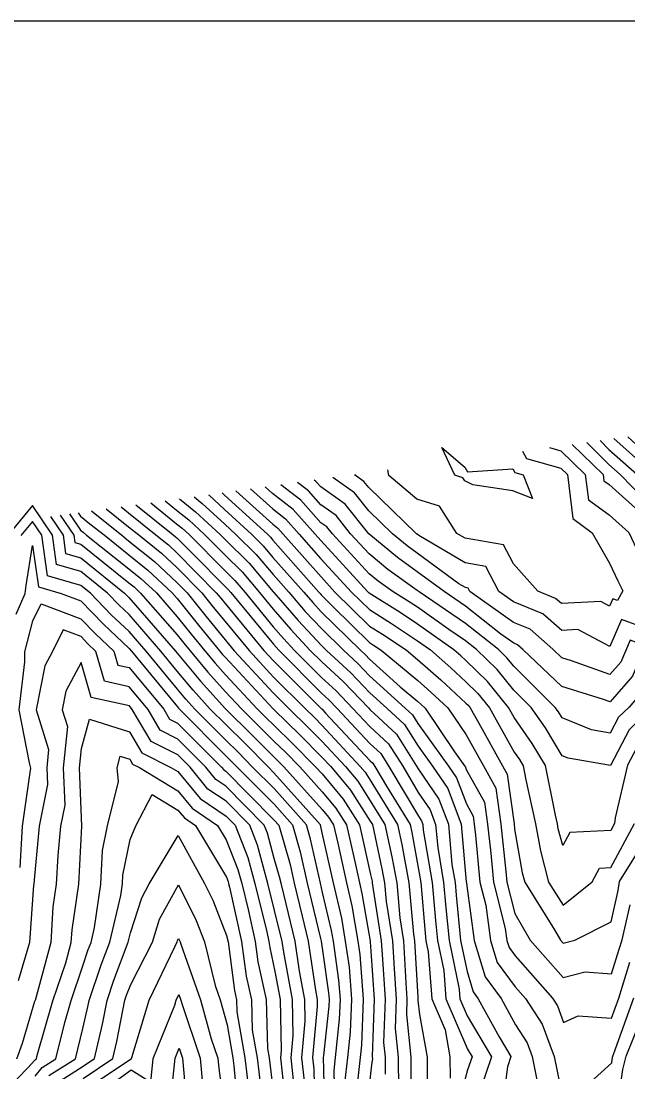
# Model space of a CAD drawing. Extents: x 42655 to 43811, y -141820 to -141156.
# Drawn here: x 43136.6 to 43200.9, y -141266.9 to -141155.6 of the extents above; entities that cross this region are included whole.
import ezdxf

# ---------------------------------------------------------------- set-up
doc = ezdxf.new("R2010")
doc.units = 0
for name, color, linetype in [('D-TTL', 7, 'Continuous'), ('ZE_HICN', 7, 'Continuous'), ('ZE_LWCN', 7, 'Continuous')]:
    doc.layers.add(name, color=color, linetype=linetype)

msp = doc.modelspace()

# ---------------------------------------------------------------- linework, layer by layer
at = {"layer": 'D-TTL'}
msp.add_lwpolyline([(42724.63, -141820.4), (43685.83, -141820.39), (43685.82, -141155.59), (42724.62, -141155.6), (42724.63, -141820.4)], dxfattribs=at)
at = {"layer": 'ZE_HICN'}
for points in [[(43200.88, -141199.62), (43203.97, -141202.51), (43204.52, -141202.94), (43205.2, -141203.59), (43207.15, -141205.91), (43209.08, -141207.37), (43211.98, -141209.72), (43212.71, -141211.51), (43214.21, -141215.19), (43214.59, -141215.87), (43214.23, -141220.27), (43214.14, -141221.91), (43214.08, -141222.03), (43209.17, -141225.68), (43206, -141228.23), (43204.1, -141230.11), (43202.13, -141232.01), (43200.86, -141234.42), (43199.55, -141240), (43199.47, -141240.59), (43199.07, -141241.34), (43194.73, -141241.53), (43193.99, -141242.93), (43193.52, -141241.17)], [(43192.58, -141200.77), (43193.79, -141201.11), (43196.38, -141203.63), (43196.7, -141206.29), (43198.91, -141207.91), (43200.98, -141209.77), (43202.08, -141212.11), (43204.03, -141215.85), (43204.06, -141215.92), (43204.04, -141215.99), (43202.04, -141219.66), (43200.22, -141218.97), (43198.97, -141221.85)], [(43198.97, -141221.85), (43195.59, -141220.05), (43193.88, -141220.14), (43191.89, -141218.38), (43188.78, -141217.11), (43187.22, -141216), (43185.85, -141213.37), (43183.67, -141212.99), (43178.74, -141210.08), (43178.57, -141209.95), (43178.53, -141209.93), (43178.47, -141209.88), (43173.46, -141205.01), (43172.94, -141204.36), (43172.06, -141203.74), (43171.97, -141203.62)], [(43193.52, -141241.17), (43193.42, -141240.62), (43193.22, -141239.71), (43192.18, -141234.46), (43190.77, -141232.13), (43188.83, -141229.35), (43188.26, -141228.32), (43186.02, -141225.55), (43183.72, -141223.31), (43183.19, -141222.82), (43182.47, -141222.18), (43178.61, -141219.46), (43176.78, -141218.25), (43173.51, -141216.2), (43173.37, -141216.06), (43168.39, -141210.63), (43167.77, -141209.93), (43165.44, -141207.33), (43163.28, -141205.65), (43162.49, -141204.93)], [(43154.96, -141205.98), (43155.83, -141206.68), (43158.21, -141208.88), (43159.4, -141209.97), (43161.54, -141212.1), (43163.32, -141214.22), (43164.99, -141216.1), (43166.74, -141218.14), (43168.44, -141219.94), (43170.77, -141222.24), (43172.34, -141223.69), (43173.55, -141224.96), (43177.31, -141228.37), (43178.07, -141229.07), (43178.66, -141230.01), (43181.9, -141234.51), (43182.75, -141235.75), (43183.79, -141238.51), (43184.51, -141239.8), (43184.63, -141240.66), (43184.75, -141241.81), (43185.22, -141246.82), (43185.84, -141249.24), (43186.36, -141252.98), (43187.04, -141255.3), (43188.97, -141257.88), (43190.06, -141259.12), (43191.81, -141261.85), (43193.07, -141265.27), (43194.11, -141270.29)], [(43147.24, -141207.05), (43148.03, -141207.68), (43150.92, -141210.01), (43152.25, -141211.07), (43153.14, -141211.91), (43157.32, -141216.14), (43157.78, -141216.71), (43158.25, -141217.29), (43162.36, -141222.28), (43163.37, -141223.37), (43168.43, -141228.41), (43168.45, -141228.44), (43168.48, -141228.46), (43168.89, -141228.91), (43173.59, -141233.94), (43173.88, -141234.2), (43174.1, -141234.55), (43175.33, -141236.64), (43177.83, -141240.69), (43178.02, -141241.54), (43178.73, -141245.47), (43178.97, -141246.85), (43179.42, -141252.21), (43179.5, -141253.01), (43179.75, -141254.19), (43180.12, -141259.17), (43181.53, -141262.45), (43182.05, -141265.32), (43182.08, -141267.56)], [(43140.8, -141207.94), (43142.22, -141210.05), (43142.33, -141210.81), (43142.96, -141210.99), (43145.34, -141212.91), (43148.06, -141215.09), (43148.61, -141215.52), (43149.3, -141216.18), (43153.18, -141220.62), (43153.87, -141221.48), (43154.55, -141222.31), (43156.41, -141224.57), (43158.29, -141226.65), (43159.98, -141228.45), (43161.86, -141230.3), (43163.41, -141231.86), (43164.66, -141233.08), (43166.15, -141234.58), (43168.52, -141237.22), (43169.98, -141238.96), (43171.1, -141240.72), (43172.04, -141244.94), (43172.47, -141246.88), (43172.73, -141248), (43173.6, -141253.04), (43173.61, -141253.12), (43173.69, -141254.12), (43174.03, -141259.2), (43173.82, -141265.26), (43173.83, -141265.36), (43173.84, -141265.48), (43173.74, -141266.16), (43173.23, -141270.88)], [(43136.55, -141245.25), (43136.81, -141240.89), (43137.6, -141235.18), (43137.69, -141234.72), (43137.53, -141234.18), (43136.44, -141228.56), (43137.04, -141223.46), (43137.05, -141222.4), (43137.91, -141219.12), (43138.79, -141217.31), (43142.99, -141218.91), (43144.53, -141220.51), (43146.48, -141222.35), (43146.9, -141223.81), (43148.1, -141224.07), (43151.75, -141228.49), (43152.36, -141229.53), (43153.22, -141229.96), (43157.86, -141234.62), (43158.1, -141234.91), (43158.33, -141235.06), (43160.72, -141237.49), (43163.44, -141240.23), (43163.92, -141240.76), (43165.12, -141244.92), (43165.56, -141246.91), (43166.39, -141250.42), (43167.04, -141253.07), (43167.82, -141258.26), (43167.99, -141259.23), (43168.01, -141259.97), (43167.5, -141265.39), (43167.63, -141266.63), (43167.74, -141271.55)], [(43139.6, -141267.3), (43142.4, -141265.51), (43143.2, -141262.3), (43143.73, -141260), (43143.86, -141259.34), (43145.12, -141255.55), (43146.03, -141253.17), (43147.21, -141248.22), (43147.38, -141247), (43147.43, -141246.06), (43148.19, -141242.27), (43148.8, -141240.83), (43150.52, -141237.51), (43153.26, -141239.18), (43153.94, -141239.99), (43155.13, -141240.8), (43158.39, -141246.27), (43158.57, -141246.73), (43158.62, -141246.95), (43158.72, -141247.35), (43160, -141253.1), (43160.49, -141256.77), (43161.03, -141259.26), (43161.13, -141262.49), (43161.64, -141265.42), (43162.17, -141269.86)], [(43196.93, -141267.99), (43199.18, -141265.94), (43199.27, -141265.35), (43199.29, -141265.24), (43199.4, -141264.97), (43201.5, -141259.07)], [(43152.45, -141270.46), (43152.95, -141265.46), (43153.38, -141264.38), (43153.74, -141265.46), (43154.21, -141270.65)]]:
    msp.add_lwpolyline(points, dxfattribs=at)
at = {"layer": 'ZE_LWCN'}
for points in [[(43199.39, -141199.82), (43203.62, -141203.59), (43203.98, -141203.96), (43206.4, -141206.83), (43209.09, -141208.87), (43210.14, -141209.73), (43211.49, -141213), (43212.66, -141215.88), (43212.43, -141219.86), (43211.42, -141222.05), (43209.16, -141223.72), (43205.13, -141226.97), (43204.61, -141226.98), (43204.09, -141227.84), (43203.89, -141227.76), (43203.82, -141227.92), (43203.54, -141228.25), (43201.01, -141230.67), (43199.03, -141234.43), (43194.58, -141233.67), (43193.94, -141233.41), (43192.15, -141230.45)], [(43183.4, -141203.96), (43182.56, -141203.69), (43181.2, -141200.78), (43183.62, -141202.86), (43183.92, -141203.33), (43188.71, -141203.01), (43188.92, -141203.41), (43189.79, -141203.66), (43190.78, -141206.15), (43188.72, -141205.35), (43184.48, -141204.71), (43183.63, -141204.31), (43183.4, -141203.96)], [(43197.94, -141200.02), (43198.88, -141200.96), (43201.85, -141203.6), (43203.99, -141205.8), (43205.64, -141207.76), (43208.25, -141209.74), (43209.1, -141211.68), (43210.26, -141214.5), (43210.83, -141215.89), (43210.71, -141217.8), (43209.15, -141221.2), (43206.95, -141221.24), (43204.08, -141225.98), (43202.97, -141225.56), (43202.59, -141226.44), (43201.02, -141228.26), (43199.9, -141229.34), (43199.02, -141231.01), (43197.04, -141230.67), (43193.92, -141229.41), (43193.53, -141228.76)], [(43194.98, -141200.43), (43198.27, -141203.62), (43198.35, -141204.28), (43198.89, -141204.68), (43202.41, -141207.84), (43204, -141209.48), (43204.12, -141209.62), (43204.3, -141209.75), (43204.64, -141210.51), (43206.51, -141215.91), (43204.5, -141221.55), (43204.07, -141222.27), (43201.13, -141221.17), (43200.13, -141223.49), (43198.99, -141224.81), (43194.91, -141223.36), (43193.89, -141223.04)], [(43196.55, -141200.22), (43198.88, -141202.55), (43200.08, -141203.61), (43204, -141207.64), (43204.88, -141208.69), (43206.27, -141209.75), (43208.83, -141215.54), (43208.95, -141215.9), (43208.82, -141216.26), (43204.07, -141224.12), (43202.05, -141223.37), (43201.36, -141224.97), (43199, -141227.69), (43198.32, -141227.45), (43193.91, -141226.09)], [(43189.74, -141201.16), (43190.14, -141201.92), (43193.8, -141202.96), (43194.5, -141203.64), (43195.06, -141208.3), (43197.09, -141209.79), (43198.93, -141213.02), (43199.81, -141214.89), (43200.36, -141215.94), (43199.8, -141216.97), (43199.3, -141216.78), (43198.95, -141217.57)], [(43198.95, -141217.57), (43198.02, -141217.07), (43193.87, -141217.3), (43193.23, -141216.74), (43191.37, -141215.98), (43188.76, -141213.09), (43187.72, -141211.08), (43183.66, -141210.37), (43182.78, -141209.86), (43180.94, -141206.98), (43178.55, -141206.22), (43175.59, -141203.73), (43175.49, -141203.13)], [(43193.91, -141226.09), (43189.75, -141222.15), (43189.2, -141221.66), (43188.8, -141221.49), (43187.45, -141220.54), (43183.69, -141217.56), (43181.45, -141216.02), (43178.59, -141213.92), (43176.49, -141212.42), (43173.48, -141209.92), (43173.46, -141209.9), (43170.97, -141206.76), (43168.37, -141204.92), (43167.87, -141204.36), (43167.68, -141204.22)], [(43193.89, -141223.04), (43192.93, -141222.13), (43190.54, -141220.02), (43188.79, -141219.3), (43184.17, -141216.01), (43183.98, -141215.65), (43183.68, -141215.6), (43183, -141215.2), (43178.58, -141211.94), (43177.51, -141211.17), (43175.96, -141209.89), (43173.47, -141207.47), (43171.96, -141205.56), (43169.66, -141203.94)], [(43159.39, -141205.36), (43159.76, -141205.7), (43163.3, -141208.89), (43163.83, -141209.3), (43164.4, -141209.94), (43168.41, -141214.47), (43169.88, -141216.08), (43173.52, -141219.68), (43174.91, -141220.55), (43177.43, -141222.21), (43178.63, -141223.21), (43181.08, -141225.39), (43183.74, -141227.84), (43183.97, -141228.06), (43184.19, -141228.34), (43185.1, -141229.97), (43187.62, -141234.48), (43188.12, -141235.38), (43188.83, -141240.64), (43188.89, -141241.18), (43189.71, -141245.83), (43189.97, -141246.8), (43193.13, -141251.86), (43193.75, -141252.94), (43194.03, -141253.27), (43195.27, -141252.94), (43199.11, -141251), (43199.87, -141247.69), (43200, -141246.75), (43202.87, -141242.13)], [(43160.94, -141205.15), (43163.29, -141207.27), (43164.64, -141208.32), (43166.08, -141209.93), (43168.4, -141212.55), (43171.63, -141216.07), (43173.52, -141217.94), (43175.85, -141219.4), (43178.62, -141221.23), (43179.99, -141222.19), (43182.13, -141224.11), (43183.73, -141225.58), (43185, -141226.81), (43186.22, -141228.33), (43188.85, -141233.04), (43189.4, -141233.82), (43189.79, -141234.47), (43190.08, -141235.95), (43191.11, -141240.63), (43191.62, -141243.5), (43192.49, -141246.79), (43194.02, -141249.23), (43197.12, -141246.76), (43197.89, -141245.32), (43199.09, -141245.26), (43201.59, -141240.58)], [(43192.15, -141230.45), (43190.66, -141228.31), (43188.82, -141226.48), (43187.05, -141224.29), (43184.87, -141222.17), (43183.71, -141221.25), (43181.92, -141220.03), (43178.6, -141217.68), (43177.72, -141217.11), (43176.04, -141216.05), (43174.45, -141214.91), (43173.5, -141214.13), (43169.6, -141209.92), (43169.01, -141209.17), (43168.38, -141208.73), (43166.25, -141206.34), (43164.15, -141204.7)], [(43193.53, -141228.76), (43193.2, -141228.29), (43188.81, -141223.94), (43188.08, -141223.03), (43187.18, -141222.16), (43183.7, -141219.41), (43178.78, -141216.04), (43178.59, -141215.9), (43175.47, -141213.67), (43173.49, -141212.02), (43171.53, -141209.91), (43169.99, -141207.97), (43168.38, -141206.82), (43167.06, -141205.35), (43165.91, -141204.46)], [(43151.9, -141206.4), (43153.11, -141207.39), (43154.41, -141208.43), (43156.08, -141209.98), (43158.22, -141212.13), (43160.04, -141213.93), (43161.88, -141216.12), (43163.34, -141217.89), (43165.19, -141220.03), (43167.27, -141222.25), (43168.45, -141223.44), (43170.79, -141225.59), (43173.45, -141228.39), (43173.57, -141228.51), (43176.4, -141231.12), (43178.52, -141234.53), (43178.68, -141234.8), (43180.89, -141238.03), (43181.89, -141240.67), (43182.26, -141244.95), (43182.59, -141246.83), (43182.7, -141248.2), (43183.18, -141252.99), (43183.87, -141256.28), (43184.5, -141258.41), (43185.05, -141259.15), (43187.25, -141263.19), (43188.49, -141265.29), (43188.13, -141266.36), (43187.47, -141271.46)], [(43153.43, -141206.19), (43155.12, -141207.56), (43157.74, -141209.97), (43158.22, -141210.46), (43160.79, -141213.02), (43163.33, -141216.04), (43163.4, -141216.11), (43165.97, -141219.08), (43168.45, -141221.73), (43168.97, -141222.25), (43171.56, -141224.64), (43173.56, -141226.74), (43175.37, -141228.38), (43177.24, -141230.1), (43178.67, -141232.4), (43180.2, -141234.52), (43181.82, -141236.89), (43183.24, -141240.67), (43183.78, -141246.77), (43183.79, -141246.83), (43183.8, -141246.87), (43183.83, -141247.21), (43184.63, -141252.99), (43185.77, -141256.85), (43187.47, -141259.14), (43188.99, -141261.92), (43190.21, -141263.82), (43190.75, -141265.28), (43191.33, -141268.08)], [(43156.49, -141205.76), (43156.55, -141205.81), (43158.2, -141207.34), (43161.06, -141209.96), (43162.29, -141211.18), (43163.31, -141212.4), (43166.58, -141216.09), (43167.52, -141217.19), (43168.43, -141218.16), (43172.57, -141222.23), (43173.12, -141222.74), (43173.54, -141223.18), (43176.79, -141226.12), (43178.65, -141227.67), (43178.98, -141227.96), (43179.41, -141228.36), (43182.52, -141233), (43183.6, -141234.5), (43183.68, -141234.62), (43183.77, -141234.87), (43185.71, -141238.32), (43186.03, -141240.65), (43186.37, -141243.74), (43186.65, -141246.81), (43187.91, -141251.72), (43188.08, -141252.97), (43188.31, -141253.74), (43188.95, -141254.6), (43192.92, -141259.11), (43193.42, -141259.89), (43194.07, -141261.67), (43195.61, -141260.96), (43199.16, -141261.22), (43199.92, -141259.08), (43201.1, -141255.29)], [(43157.94, -141205.56), (43158.19, -141205.8), (43162.72, -141209.95), (43163.04, -141210.27), (43163.31, -141210.58), (43168.17, -141216.09), (43168.3, -141216.24), (43168.42, -141216.37), (43169.74, -141217.67), (43173.53, -141221.42), (43173.97, -141221.7), (43174.76, -141222.22), (43178.64, -141225.44), (43180.03, -141226.68), (43181.84, -141228.35), (43183.75, -141231.2), (43185.59, -141234.49), (43186.92, -141236.85), (43187.43, -141240.65), (43187.98, -141245.68), (43188.08, -141246.81), (43188.93, -141250.11), (43190.55, -141252.96), (43194.05, -141256.92), (43196.36, -141256.29), (43199.14, -141256.52), (43199.95, -141253.91), (43200.28, -141252.91), (43201.13, -141249.2)], [(43170.93, -141268.12), (43171.23, -141265.37), (43171.52, -141262.7), (43171.65, -141259.21), (43171.41, -141255.82), (43171.01, -141253.05), (43170.59, -141250.62), (43169.71, -141246.89), (43168.54, -141241.57), (43168.39, -141240.91), (43168.34, -141240.74), (43163.42, -141235.22), (43162.81, -141234.6), (43160.37, -141232.13), (43158.31, -141230.12), (43156.67, -141228.47), (43154.86, -141226.47), (43153.19, -141224.45), (43151.44, -141222.33), (43148.08, -141218.46), (43147.02, -141217.46), (43145.8, -141216.19), (43142.97, -141213.91), (43140.4, -141213.16), (43139.97, -141210.06), (43137.85, -141206.9), (43135.24, -141210.08)], [(43142.7, -141207.68), (43142.94, -141208.03), (43143.94, -141208.84), (43145.43, -141210.03), (43148.05, -141212.12), (43150.06, -141213.74), (43152.64, -141216.16), (43153.16, -141216.76), (43155.43, -141219.57), (43157.65, -141222.3), (43157.96, -141222.68), (43158.28, -141223.02), (43163.32, -141228.44), (43163.36, -141228.47), (43163.39, -141228.5), (43166.18, -141231.23), (43168.5, -141233.57), (43169.43, -141234.57), (43171.53, -141237.07), (43173.62, -141240.36), (43173.84, -141240.71), (43174.85, -141245.41), (43175.12, -141246.87), (43175.3, -141248.85), (43175.96, -141253.03), (43176.13, -141255.97), (43176.35, -141259.19), (43176.24, -141262.31), (43176.56, -141265.35), (43176.59, -141268.78)], [(43144.1, -141207.48), (43144.67, -141207.94), (43147.27, -141210.02), (43148.04, -141210.64), (43150.79, -141212.85), (43153.15, -141215.07), (43154.22, -141216.15), (43156.21, -141218.62), (43158.27, -141221.14), (43159.21, -141222.29), (43163.38, -141226.79), (43165.02, -141228.43), (43166.94, -141230.3), (43168.49, -141231.87), (43171, -141234.56), (43172.31, -141236.12), (43173.61, -141238.18), (43175.17, -141240.7), (43175.91, -141244.12), (43176.41, -141246.86), (43176.75, -141250.59), (43177.13, -141253.02), (43177.39, -141257.48), (43177.5, -141259.18), (43177.45, -141260.83), (43177.92, -141265.34), (43177.96, -141270.43)], [(43145.66, -141207.26), (43148.03, -141209.16), (43149.1, -141210.01), (43151.52, -141211.96), (43153.14, -141213.49), (43155.77, -141216.15), (43156.99, -141217.66), (43158.26, -141219.21), (43160.79, -141222.28), (43163.37, -141225.08), (43166.72, -141228.42), (43167.7, -141229.37), (43168.49, -141230.16), (43172.56, -141234.55), (43173.08, -141235.17), (43173.6, -141235.99), (43176.5, -141240.7), (43176.96, -141242.83), (43177.7, -141246.86), (43178.19, -141252.32), (43178.3, -141253.02), (43178.65, -141258.99), (43178.66, -141259.18), (43178.65, -141259.35), (43178.81, -141260.82), (43179.63, -141265.33), (43179.69, -141270.48)], [(43148.81, -141206.83), (43152.74, -141210), (43152.97, -141210.18), (43153.13, -141210.33), (43154.89, -141212.11), (43158.24, -141215.47), (43158.54, -141215.77), (43158.85, -141216.13), (43163.36, -141221.6), (43163.64, -141221.93), (43163.96, -141222.27), (43168.47, -141226.79), (43169.23, -141227.49), (43170.1, -141228.4), (43173.58, -141232.13), (43174.72, -141233.17), (43175.57, -141234.54), (43178.71, -141239.83), (43179.03, -141240.3), (43179.17, -141240.69), (43179.23, -141241.31), (43180.18, -141246.84), (43180.52, -141250.88), (43180.73, -141253), (43181.39, -141256.16), (43181.61, -141259.16), (43183.91, -141264.5), (43184.39, -141265.31), (43183.92, -141266.69), (43182.65, -141271.48)], [(43150.37, -141206.61), (43153.12, -141208.84), (43153.69, -141209.3), (43154.43, -141209.99), (43158.23, -141213.8), (43159.29, -141214.85), (43160.36, -141216.12), (43163.35, -141219.75), (43164.42, -141220.98), (43165.61, -141222.26), (43168.46, -141225.11), (43170.01, -141226.54), (43171.77, -141228.4), (43173.57, -141230.32), (43175.56, -141232.15), (43177.05, -141234.53), (43178.7, -141237.32), (43179.96, -141239.16), (43180.53, -141240.68), (43180.75, -141243.13), (43181.38, -141246.84), (43181.61, -141249.54), (43181.96, -141253), (43183.03, -141258.13), (43183.11, -141259.16), (43183.89, -141260.98), (43186.44, -141265.3), (43184.64, -141270.62)], [(43169.89, -141271.54), (43169.78, -141266.74), (43169.93, -141265.38), (43170.37, -141261.32), (43170.45, -141259.22), (43170.3, -141257.17), (43169.72, -141253.06), (43169.52, -141251.92), (43168.57, -141247.91), (43168.33, -141246.9), (43167.3, -141242.25), (43166.87, -141240.74), (43163.43, -141236.89), (43161.16, -141234.61), (43159.62, -141233.05), (43158.32, -141231.77), (43155.04, -141228.47), (43154.08, -141227.42), (43153.2, -141226.35), (43149.89, -141222.34), (43148.09, -141220.27), (43146.19, -141218.48), (43144, -141216.2), (43142.98, -141215.37), (43139.44, -141214.34), (43138.84, -141210.06), (43137.86, -141208.59), (43136.64, -141210.07)], [(43139.77, -141208.08), (43141.09, -141210.05), (43141.36, -141211.98), (43142.96, -141212.45), (43147.6, -141216.18), (43147.85, -141216.45), (43148.07, -141216.65), (43153, -141222.32), (43153.19, -141222.55), (43155.63, -141225.52), (43158.3, -141228.46), (43161.11, -141231.22), (43163.41, -141233.54), (43163.9, -141234.01), (43164.47, -141234.59), (43168.53, -141239.1), (43169.21, -141239.91), (43169.73, -141240.73), (43170.17, -141242.69), (43171.09, -141246.89), (43171.66, -141249.31), (43172.31, -141253.04), (43172.51, -141254.47), (43172.85, -141259.2), (43172.67, -141264.08), (43172.53, -141265.37), (43172.08, -141269.5)], [(43141.77, -141207.8), (43142.95, -141209.52), (43143.21, -141209.73), (43143.59, -141210.04), (43148.06, -141213.6), (43149.33, -141214.63), (43150.97, -141216.17), (43153.17, -141218.69), (43154.65, -141220.53), (43156.1, -141222.31), (43157.19, -141223.62), (43158.28, -141224.83), (43161.65, -141228.44), (43162.61, -141229.39), (43163.4, -141230.18), (43165.42, -141232.15), (43167.82, -141234.58), (43168.51, -141235.34), (43170.76, -141238.02), (43172.47, -141240.72), (43173.65, -141245.99), (43173.8, -141246.69), (43173.83, -141246.87), (43173.85, -141247.12), (43174.78, -141253.03), (43174.87, -141254.46), (43175.19, -141259.19), (43175.03, -141263.78), (43175.19, -141265.36), (43175.21, -141267.13)], [(43136.12, -141218.4), (43137.1, -141216.23), (43137.18, -141215.37), (43137.87, -141211.15), (43138.48, -141215.51), (43140.88, -141216.22), (43142.98, -141217.02), (43145.36, -141219.49), (43148.1, -141222.07), (43148.33, -141222.34), (43153.21, -141228.25), (43153.31, -141228.37), (43153.41, -141228.48), (43158.32, -141233.43), (43158.87, -141233.96), (43159.52, -141234.62), (43163.44, -141238.56), (43165.39, -141240.75), (43166.21, -141243.58), (43166.94, -141246.91), (43168.34, -141252.76), (43168.41, -141253.06), (43168.6, -141254.29), (43169.2, -141258.52), (43169.25, -141259.22), (43169.22, -141259.94), (43168.65, -141265.16), (43168.63, -141265.39), (43168.63, -141265.41), (43168.66, -141266.62), (43168.77, -141271.55)], [(43166.64, -141267.85), (43166.38, -141265.4), (43166.74, -141261.52), (43166.68, -141259.23), (43166.14, -141256.24), (43165.66, -141253.07), (43164.45, -141248.09), (43164.17, -141246.92), (43164.02, -141246.25), (43163.46, -141244.31), (43162.74, -141241.63), (43162.4, -141240.76), (43158.34, -141236.65), (43157.27, -141235.92), (43156.2, -141234.63), (43153.23, -141231.65), (43151.38, -141230.72), (43150.09, -141228.5), (43148.11, -141226.11), (43145.49, -141225.53), (43144.58, -141222.36), (43143.7, -141221.52), (43143, -141220.8), (43141.1, -141220.07), (43139.97, -141222.38), (43139.17, -141223.89), (43138.25, -141228.55), (43139.57, -141232.77), (43139.37, -141234.71), (43139.44, -141236.47), (43138.55, -141240.88), (43138.03, -141246.57), (43138.01, -141247.01), (43138, -141247.04), (43137.98, -141247.11), (43137.56, -141253.21), (43136.34, -141257.26)], [(43165.64, -141269.07), (43165.25, -141265.4), (43165.47, -141263.08), (43165.37, -141259.24), (43164.46, -141254.23), (43164.29, -141253.08), (43163.49, -141249.8), (43162.78, -141246.93), (43161.69, -141242.9), (43160.85, -141240.77), (43158.35, -141238.23), (43156.43, -141236.94), (43154.54, -141234.64), (43153.24, -141233.33), (43150.41, -141231.92), (43148.42, -141228.51), (43148.12, -141228.14), (43144.08, -141227.26), (43143.01, -141223.52), (43141.39, -141226.56), (43141, -141228.54), (43141.56, -141230.33), (43141.1, -141234.7), (43141.27, -141238.66), (43140.82, -141240.87), (43140.54, -141243.98), (43140.38, -141247.03), (43140.03, -141249.43), (43139.79, -141253.2), (43138.13, -141259.33), (43138.11, -141259.37), (43138.09, -141259.43), (43136.77, -141263.9), (43136.18, -141265.54)], [(43133.06, -141270.89), (43137.35, -141266.47), (43138.12, -141265.65), (43138.17, -141265.59), (43138.27, -141265.53), (43138.33, -141265.28), (43140.03, -141259.36), (43141.39, -141255.34), (43141.97, -141253.19), (43142.06, -141251.87), (43142.77, -141247.02), (43143.1, -141240.86), (43142.84, -141234.69), (43143.06, -141232.64), (43143.88, -141229.55), (43148.14, -141230.88), (43149.43, -141233.11), (43152.51, -141234.65), (43153.24, -141235.09), (43155.6, -141237.96), (43158.35, -141239.82), (43159.3, -141240.78), (43160.65, -141244.18), (43161.4, -141246.93), (43162.66, -141252.07), (43162.89, -141253.09), (43162.97, -141253.74), (43163.52, -141256.28), (43164.06, -141259.25), (43164.2, -141264.63), (43164.13, -141265.41), (43164.64, -141270.29)], [(43138.13, -141267.35), (43138.89, -141266.45), (43140.34, -141265.52), (43141.29, -141261.66), (43141.95, -141259.35), (43143.17, -141255.76), (43143.77, -141253.93), (43144.06, -141253.18), (43144.43, -141251.62), (43145.08, -141247.01), (43145.26, -141243.46), (43145.79, -141240.84), (43146.96, -141236.13), (43146.82, -141234.68), (43147.14, -141233.46), (43148.15, -141233.77), (43148.46, -141234.3), (43149.19, -141234.66), (43153.25, -141237.13), (43154.77, -141238.98), (43157.45, -141240.79), (43158.37, -141242.32), (43159.61, -141245.45), (43160.01, -141246.94), (43160.69, -141249.71), (43161.44, -141253.09), (43161.73, -141255.25), (43162.59, -141259.25), (43162.75, -141264.44), (43162.92, -141265.41), (43163.59, -141271.01)], [(43140.31, -141268.16), (43143.22, -141266.3), (43144.41, -141265.5), (43145.27, -141261.84), (43145.75, -141259.33), (43146.47, -141257.17), (43148, -141253.16), (43148.24, -141252.18), (43149.43, -141248.45), (43150.22, -141246.98), (43153.28, -141241.85), (43156.06, -141246.96), (43156.94, -141248.72), (43158.41, -141252.45), (43158.56, -141253.11), (43159.25, -141258.29), (43159.46, -141259.27), (43159.5, -141260.54), (43160.35, -141265.43), (43160.67, -141268.06)], [(43143.22, -141267.61), (43146.37, -141265.49), (43146.8, -141263.68), (43147.65, -141259.32), (43147.82, -141258.78), (43148.26, -141257.64), (43150.55, -141253.15), (43151.32, -141250.72), (43153.3, -141247.08), (43155.18, -141250.86), (43156.08, -141253.12), (43157.18, -141257.75), (43157.72, -141259.27), (43158.46, -141261.93), (43159.07, -141265.43), (43159.17, -141266.26), (43159.66, -141271.59)], [(43143.23, -141268.92), (43148.25, -141265.54), (43148.3, -141265.51), (43148.34, -141265.53), (43148.35, -141265.48), (43148.39, -141265.37), (43150.2, -141259.31), (43152.91, -141253.64), (43153.17, -141253.13), (43153.22, -141253), (43153.33, -141252.79), (43153.43, -141253), (43153.49, -141253.13), (43153.55, -141253.39), (43155.64, -141259.28), (43156.79, -141263.41), (43157.47, -141265.44), (43157.57, -141266.54), (43158.25, -141271.6)], [(43145.87, -141268.46), (43148.31, -141266.7), (43150.4, -141268), (43150.65, -141265.47), (43152.91, -141259.85), (43153.07, -141259.3), (43153.36, -141258.7), (43153.57, -141259.29), (43153.67, -141259.67), (43155.61, -141265.45), (43155.89, -141268.6)], [(43199.68, -141271.4), (43200.35, -141266.64), (43200.69, -141265.24), (43202.2, -141261.55)]]:
    msp.add_lwpolyline(points, dxfattribs=at)

doc.saveas('drawing.dxf')
